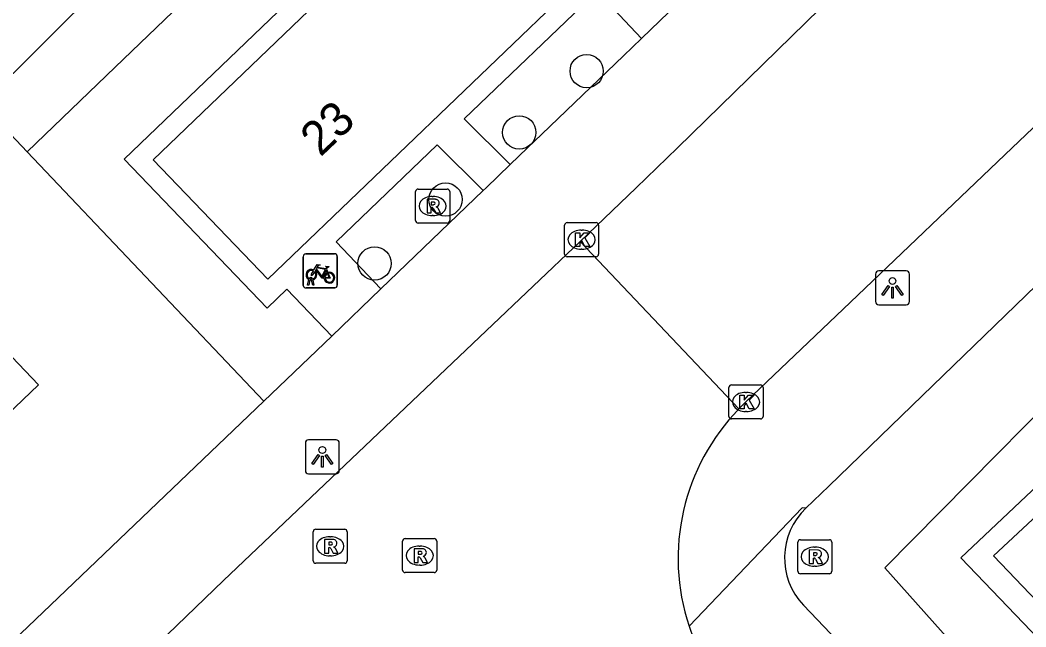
# Model space of a CAD drawing. Extents: x 159353 to 160616, y 385893 to 387321.
# Drawn here: x 159986.31 to 160015.86, y 386485.93 to 386503.75 of the extents above; entities that cross this region are included whole.
import ezdxf

# ---------------------------------------------------------------- set-up
doc = ezdxf.new("R2010")
doc.units = 0
for name, color, linetype in [('IMGEO_Boom', 7, 'Continuous'), ('IMGEO_Fietsenrek', 7, 'Continuous'), ('IMGEO_Groenvoorziening', 7, 'Continuous'), ('IMGEO_Haag', 7, 'Continuous'), ('IMGEO_Kolk', 7, 'Continuous'), ('IMGEO_Lichtpunt', 7, 'Continuous'), ('IMGEO_Pand', 7, 'Continuous'), ('IMGEO_Pand_nummerreeks', 7, 'Continuous'), ('IMGEO_Rijbaan_lokaal_open', 7, 'Continuous'), ('IMGEO_Rioolput', 7, 'Continuous'), ('IMGEO_Voetpad_open', 7, 'Continuous')]:
    doc.layers.add(name, color=color, linetype=linetype)

msp = doc.modelspace()

# ---------------------------------------------------------------- linework, layer by layer
at = {"layer": 'IMGEO_Boom'}
for centre in [(160002.954, 386502.251), (160000.975, 386500.452), (159998.809, 386498.48), (159996.725, 386496.603)]:
    msp.add_circle(centre, 0.489, dxfattribs=at)
at = {"layer": 'IMGEO_Fietsenrek'}
for p, q in [((159994.628, 386495.96), (159994.628, 386496.801)), ((159994.628, 386496.801), (159994.628, 386495.96)), ((159994.703, 386496.885), (159995.544, 386496.885)), ((159995.544, 386496.885), (159994.703, 386496.885)), ((159995.628, 386496.81), (159995.628, 386495.969)), ((159995.628, 386495.969), (159995.628, 386496.81)), ((159995.315, 386496.434), (159995.351, 386496.339)), ((159994.755, 386495.969), (159994.794, 386496.129)), ((159994.824, 386496.117), (159994.789, 386495.969)), ((159994.866, 386496.141), (159994.865, 386496.145)), ((159994.907, 386495.969), (159994.873, 386496.111)), ((159994.897, 386496.152), (159994.898, 386496.145)), ((159994.905, 386496.115), (159994.94, 386495.969)), ((159995.553, 386495.885), (159994.712, 386495.885)), ((159994.712, 386495.885), (159995.553, 386495.885)), ((159994.789, 386495.969), (159994.755, 386495.969)), ((159994.94, 386495.969), (159994.907, 386495.969))]:
    msp.add_line(p, q, dxfattribs=at)
for points in [[(159994.962, 386496.359), (159994.91, 386496.269), (159994.87, 386496.244), (159994.871, 386496.291), (159994.926, 386496.385)], [(159994.941, 386496.411), (159995.036, 386496.575), (159995.122, 386496.561), (159995.124, 386496.552), (159995.068, 386496.541), (159995.041, 386496.496), (159995.297, 386496.455)], [(159995.237, 386496.167), (159995.187, 386496.167), (159994.996, 386496.418), (159994.977, 386496.386)], [(159995.284, 386496.43), (159995.027, 386496.471), (159995.01, 386496.442), (159995.177, 386496.222), (159995.284, 386496.43)], [(159995.332, 386496.332), (159995.302, 386496.409), (159995.193, 386496.191), (159995.236, 386496.191)], [(159995.266, 386496.191), (159995.386, 386496.19), (159995.342, 386496.304)], [(159995.362, 386496.311), (159995.417, 386496.166), (159995.267, 386496.166)], [(159995.297, 386496.455), (159995.322, 386496.504), (159995.316, 386496.508), (159995.293, 386496.512), (159995.281, 386496.519), (159995.28, 386496.522), (159995.282, 386496.527), (159995.377, 386496.512), (159995.379, 386496.502), (159995.369, 386496.489), (159995.357, 386496.483), (159995.343, 386496.489), (159995.315, 386496.434)]]:
    msp.add_lwpolyline(points, dxfattribs=at)
for centre, radius, start, end in [((159994.706, 386496.807), 0.0779, 92.4484, 184.2845), ((159994.706, 386496.807), 0.0779, 92.4484, 184.2845), ((159995.55, 386496.807), 0.0779, 2.4484, 94.2845), ((159995.55, 386496.807), 0.0779, 2.4484, 94.2845), ((159994.868, 386496.27), 0.159, 62.6766, 242.1369), ((159994.868, 386496.27), 0.129, 63.3192, 238.903), ((159994.868, 386496.27), 0.129, 283.6043, 43.4302), ((159994.868, 386496.27), 0.159, 283.5766, 46.6042), ((159995.395, 386496.186), 0.159, 113.3408, 178.3217), ((159995.395, 386496.186), 0.159, 187.0065, 105.7708), ((159995.395, 386496.186), 0.129, 113.923, 177.9556), ((159995.395, 386496.186), 0.129, 188.6715, 104.5883), ((159994.848, 386496.141), 0.0499, 12.8025, 158.6934), ((159994.868, 386496.27), 0.159, 253.9967, 271.7867), ((159994.848, 386496.141), 0.0174, 12.8025, 163.4502), ((159994.868, 386496.27), 0.129, 253.415, 269.0204), ((159994.706, 386495.963), 0.0779, 182.4484, 274.2845), ((159994.706, 386495.963), 0.0779, 182.4484, 274.2845), ((159995.55, 386495.963), 0.0779, 272.4484, 4.2845), ((159995.55, 386495.963), 0.0779, 272.4484, 4.2845)]:
    msp.add_arc(centre, radius, start, end, dxfattribs=at)
at = {"layer": 'IMGEO_Groenvoorziening'}
for points in [[(160003.839, 386516.519), (160000.571, 386513.38), (160000, 386512.832), (159989.104, 386502.365), (159986.517, 386499.88)], [(159986.517, 386499.88), (159985.187, 386501.28), (159988.788, 386504.862)], [(159993.473, 386492.558), (159986.517, 386499.88)], [(160019.11, 386495.147), (160011.71, 386487.661), (160016.374, 386482.448)]]:
    msp.add_lwpolyline(points, dxfattribs=at)
at = {"layer": 'IMGEO_Haag'}
for points in [[(160020.214, 386493.866), (160013.949, 386487.955), (160017.844, 386483.9)], [(160022.186, 386480.414), (160014.91, 386488.015), (160020.645, 386493.366)]]:
    msp.add_lwpolyline(points, dxfattribs=at)
at = {"layer": 'IMGEO_Kolk'}
for p, q in [((160002.38, 386497.802), (160003.232, 386497.802)), ((160002.305, 386496.876), (160002.305, 386497.728)), ((160002.793, 386497.582), (160002.818, 386497.582)), ((160003.306, 386497.728), (160003.306, 386496.876)), ((160002.816, 386497.022), (160002.791, 386497.022)), ((160003.232, 386496.802), (160002.38, 386496.802)), ((160007.135, 386492.11), (160007.135, 386492.962)), ((160007.21, 386493.036), (160008.062, 386493.036)), ((160007.623, 386492.816), (160007.648, 386492.816)), ((160008.136, 386492.962), (160008.136, 386492.11)), ((160007.646, 386492.256), (160007.621, 386492.256)), ((160008.062, 386492.036), (160007.21, 386492.036))]:
    msp.add_line(p, q, dxfattribs=at)
for points in [[(160002.38, 386497.802), (160003.232, 386497.802)], [(160002.305, 386496.876), (160002.305, 386497.728)], [(160002.626, 386497.502), (160002.749, 386497.502), (160002.749, 386497.351), (160002.879, 386497.502), (160003.043, 386497.502), (160002.897, 386497.351), (160003.05, 386497.102), (160002.898, 386497.102), (160002.813, 386497.266), (160002.749, 386497.199), (160002.749, 386497.102), (160002.626, 386497.102), (160002.626, 386497.502)], [(160003.306, 386497.728), (160003.306, 386496.876)], [(160003.232, 386496.802), (160002.38, 386496.802)], [(160007.135, 386492.11), (160007.135, 386492.962)], [(160007.21, 386493.036), (160008.062, 386493.036)], [(160008.136, 386492.962), (160008.136, 386492.11)], [(160007.456, 386492.736), (160007.579, 386492.736), (160007.579, 386492.585), (160007.709, 386492.736), (160007.873, 386492.736), (160007.727, 386492.585), (160007.88, 386492.336), (160007.728, 386492.336), (160007.643, 386492.5), (160007.579, 386492.433), (160007.579, 386492.336), (160007.456, 386492.336), (160007.456, 386492.736)], [(160008.062, 386492.036), (160007.21, 386492.036)]]:
    msp.add_lwpolyline(points, dxfattribs=at)
for centre, start, end in [((160002.382, 386497.726), 91.552, 178.448), ((160002.382, 386497.726), 91.552, 178.448), ((160003.23, 386497.726), 1.552, 88.448), ((160003.23, 386497.726), 1.552, 88.448), ((160002.382, 386496.878), 181.552, 268.448), ((160002.382, 386496.878), 181.552, 268.448), ((160003.23, 386496.878), 271.552, 358.448), ((160003.23, 386496.878), 271.552, 358.448), ((160007.212, 386492.96), 91.552, 178.448), ((160007.212, 386492.96), 91.552, 178.448), ((160008.06, 386492.96), 1.552, 88.448), ((160008.06, 386492.96), 1.552, 88.448), ((160007.212, 386492.112), 181.552, 268.448), ((160007.212, 386492.112), 181.552, 268.448), ((160008.06, 386492.112), 271.552, 358.448), ((160008.06, 386492.112), 271.552, 358.448)]:
    msp.add_arc(centre, 0.0765, start, end, dxfattribs=at)
for centre, major_axis, ratio, start_param, end_param in [((160002.792, 386497.302), (-0.387, 0.002), 0.722429, 4.712389, 7.853982), ((160002.817, 386497.302), (-0.39, 0.002), 0.717154, 1.570796, 4.712389), ((160007.622, 386492.536), (-0.387, 0.002), 0.722429, 4.712389, 7.853982), ((160007.647, 386492.536), (-0.39, 0.002), 0.717154, 1.570796, 4.712389)]:
    msp.add_ellipse(centre, major_axis=major_axis, ratio=ratio, start_param=start_param, end_param=end_param, dxfattribs=at)
at = {"layer": 'IMGEO_Lichtpunt'}
for p, q in [((160012.342, 386496.385), (160011.534, 386496.385)), ((160012.342, 386496.385), (160011.534, 386496.385)), ((160011.44, 386496.29), (160011.44, 386495.483)), ((160011.44, 386496.29), (160011.44, 386495.483)), ((160012.436, 386495.483), (160012.436, 386496.29)), ((160012.436, 386495.483), (160012.436, 386496.29)), ((160011.534, 386495.389), (160012.342, 386495.389)), ((160011.534, 386495.389), (160012.342, 386495.389)), ((159994.69, 386491.327), (159994.69, 386490.52)), ((159994.69, 386491.327), (159994.69, 386490.52)), ((159995.592, 386491.422), (159994.784, 386491.422)), ((159995.592, 386491.422), (159994.784, 386491.422)), ((159995.686, 386490.52), (159995.686, 386491.327)), ((159995.686, 386490.52), (159995.686, 386491.327)), ((159994.784, 386490.426), (159995.592, 386490.426)), ((159994.784, 386490.426), (159995.592, 386490.426))]:
    msp.add_line(p, q, dxfattribs=at)
for points in [[(160011.814, 386495.954), (160011.853, 386495.926), (160011.665, 386495.664), (160011.627, 386495.691), (160011.814, 386495.954)], [(160011.916, 386495.906), (160011.963, 386495.906), (160011.963, 386495.584), (160011.916, 386495.584), (160011.916, 386495.906)], [(160012.026, 386495.926), (160012.064, 386495.953), (160012.251, 386495.691), (160012.212, 386495.663), (160012.026, 386495.926)], [(159995.064, 386490.991), (159995.103, 386490.963), (159994.915, 386490.701), (159994.877, 386490.728), (159995.064, 386490.991)], [(159995.276, 386490.963), (159995.314, 386490.99), (159995.501, 386490.728), (159995.462, 386490.7), (159995.276, 386490.963)], [(159995.166, 386490.943), (159995.213, 386490.943), (159995.213, 386490.621), (159995.166, 386490.621), (159995.166, 386490.943)]]:
    msp.add_lwpolyline(points, dxfattribs=at)
for centre in [(160011.939, 386496.088), (159995.189, 386491.125)]:
    msp.add_circle(centre, 0.0994, dxfattribs=at)
for centre, start, end in [((160011.534, 386496.29), 90, 180), ((160011.534, 386496.29), 90, 180), ((160012.342, 386496.29), 0, 90), ((160012.342, 386496.29), 0, 90), ((160011.534, 386495.483), 180, 270), ((160011.534, 386495.483), 180, 270), ((160012.342, 386495.483), 270, 0), ((160012.342, 386495.483), 270, 360), ((159994.784, 386491.327), 90, 180), ((159994.784, 386491.327), 90, 180), ((159995.592, 386491.327), 0, 90), ((159995.592, 386491.327), 0, 90), ((159994.784, 386490.52), 180, 270), ((159994.784, 386490.52), 180, 270), ((159995.592, 386490.52), 270, 0), ((159995.592, 386490.52), 270, 360)]:
    msp.add_arc(centre, 0.0946, start, end, dxfattribs=at)
at = {"layer": 'IMGEO_Pand'}
for points in [[(159999.605, 386508.655), (160002.958, 386505.139), (159993.584, 386496.14), (159990.218, 386499.646), (159999.605, 386508.655)], [(159973.096, 386494.581), (159976.859, 386498.174), (159975.116, 386500), (159974.793, 386500.339), (159977.481, 386502.861), (159980.21, 386500), (159986.849, 386493.041), (159982.934, 386489.297), (159981.653, 386490.575), (159979.216, 386488.226)]]:
    msp.add_lwpolyline(points, dxfattribs=at)
at = {"layer": 'IMGEO_Rijbaan_lokaal_open'}
for points in [[(160002.761, 386497.252), (160004.411, 386498.82), (160005.619, 386500), (160013.996, 386508.186)], [(160007.428, 386492.331), (160007.635, 386492.538), (160010.491, 386495.26), (160015.452, 386500), (160019.142, 386503.515)], [(159988.991, 386484.111), (159989.548, 386484.651), (159992.286, 386487.288), (160000, 386494.626), (160002.761, 386497.252)], [(160007.428, 386492.331), (160002.761, 386497.252)]]:
    msp.add_lwpolyline(points, dxfattribs=at)
for centre, radius, start, end in [((160011.933, 386487.939), 6.292, 135.727, 198.4006), ((160011.931, 386487.938), 6.289, 198.4008, 221.6333)]:
    msp.add_arc(centre, radius, start, end, dxfattribs=at)
at = {"layer": 'IMGEO_Rioolput'}
for p, q in [((159997.929, 386497.862), (159997.929, 386498.714)), ((159998.004, 386498.788), (159998.856, 386498.788)), ((159998.93, 386498.714), (159998.93, 386497.862)), ((159998.417, 386498.568), (159998.442, 386498.568)), ((159998.856, 386497.788), (159998.004, 386497.788)), ((159998.44, 386498.008), (159998.415, 386498.008)), ((159994.918, 386487.872), (159994.918, 386488.724)), ((159994.993, 386488.798), (159995.845, 386488.798)), ((159995.919, 386488.724), (159995.919, 386487.872)), ((159995.406, 386488.578), (159995.431, 386488.578)), ((159997.548, 386487.599), (159997.548, 386488.451)), ((159997.623, 386488.525), (159998.475, 386488.525)), ((159998.549, 386488.451), (159998.549, 386487.599)), ((160009.157, 386487.564), (160009.157, 386488.416)), ((160009.232, 386488.49), (160010.084, 386488.49)), ((160010.158, 386488.416), (160010.158, 386487.564)), ((159998.036, 386488.305), (159998.061, 386488.305)), ((160009.645, 386488.27), (160009.67, 386488.27)), ((159995.845, 386487.798), (159994.993, 386487.798)), ((159995.429, 386488.018), (159995.404, 386488.018)), ((159998.059, 386487.745), (159998.034, 386487.745)), ((159998.475, 386487.525), (159997.623, 386487.525)), ((160010.084, 386487.49), (160009.232, 386487.49)), ((160009.668, 386487.71), (160009.643, 386487.71))]:
    msp.add_line(p, q, dxfattribs=at)
for points in [[(159997.929, 386497.862), (159997.929, 386498.714)], [(159998.004, 386498.788), (159998.856, 386498.788)], [(159998.93, 386498.714), (159998.93, 386497.862)], [(159998.518, 386498.486), (159998.266, 386498.488), (159998.266, 386498.088)], [(159998.444, 386498.407), (159998.39, 386498.407), (159998.39, 386498.326)], [(159998.266, 386498.088), (159998.39, 386498.088), (159998.39, 386498.25), (159998.401, 386498.25)], [(159998.39, 386498.326), (159998.442, 386498.326)], [(159998.448, 386498.221), (159998.519, 386498.088), (159998.659, 386498.088), (159998.594, 386498.214)], [(159998.856, 386497.788), (159998.004, 386497.788)], [(159994.918, 386487.872), (159994.918, 386488.724)], [(159994.993, 386488.798), (159995.845, 386488.798)], [(159995.919, 386488.724), (159995.919, 386487.872)], [(159995.507, 386488.496), (159995.255, 386488.498), (159995.255, 386488.098)], [(159995.433, 386488.417), (159995.379, 386488.417), (159995.379, 386488.336)], [(159995.379, 386488.336), (159995.431, 386488.336)], [(159997.548, 386487.599), (159997.548, 386488.451)], [(159997.623, 386488.525), (159998.475, 386488.525)], [(159998.549, 386488.451), (159998.549, 386487.599)], [(160009.157, 386487.564), (160009.157, 386488.416)], [(160009.232, 386488.49), (160010.084, 386488.49)], [(160010.158, 386488.416), (160010.158, 386487.564)], [(159995.255, 386488.098), (159995.379, 386488.098), (159995.379, 386488.26), (159995.39, 386488.26)], [(159995.437, 386488.231), (159995.508, 386488.098), (159995.648, 386488.098), (159995.583, 386488.224)], [(159998.137, 386488.223), (159997.885, 386488.225), (159997.885, 386487.825)], [(159998.063, 386488.144), (159998.009, 386488.144), (159998.009, 386488.063)], [(159998.009, 386488.063), (159998.061, 386488.063)], [(160009.746, 386488.188), (160009.494, 386488.19), (160009.494, 386487.79)], [(160009.672, 386488.109), (160009.618, 386488.109), (160009.618, 386488.028)], [(159995.845, 386487.798), (159994.993, 386487.798)], [(159997.885, 386487.825), (159998.009, 386487.825), (159998.009, 386487.987), (159998.02, 386487.987)], [(159998.067, 386487.958), (159998.138, 386487.825), (159998.278, 386487.825), (159998.213, 386487.951)], [(160009.494, 386487.79), (160009.618, 386487.79), (160009.618, 386487.952), (160009.629, 386487.952)], [(160009.618, 386488.028), (160009.67, 386488.028)], [(160009.676, 386487.923), (160009.747, 386487.79), (160009.887, 386487.79), (160009.822, 386487.916)], [(159998.475, 386487.525), (159997.623, 386487.525)], [(160010.084, 386487.49), (160009.232, 386487.49)]]:
    msp.add_lwpolyline(points, dxfattribs=at)
for centre, radius, start, end in [((159998.006, 386498.712), 0.0765, 91.552, 178.448), ((159998.006, 386498.712), 0.0765, 91.552, 178.448), ((159998.854, 386498.712), 0.0765, 1.552, 88.448), ((159998.854, 386498.712), 0.0765, 1.552, 88.448), ((159998.45, 386498.311), 0.0964, 77.0061, 93.1865), ((159998.464, 386498.368), 0.0378, 276.6634, 79.6772), ((159998.517, 386498.376), 0.109, 350.3612, 89.416), ((159998.4, 386498.197), 0.0533, 26.0293, 88.6989), ((159998.426, 386498.515), 0.19, 274.7715, 282.9687), ((159998.515, 386498.376), 0.112, 277.5842, 350.9817), ((159998.499, 386498.161), 0.108, 29.5134, 73.7905), ((159998.006, 386497.864), 0.0765, 181.552, 268.448), ((159998.006, 386497.864), 0.0765, 181.552, 268.448), ((159998.854, 386497.864), 0.0765, 271.552, 358.448), ((159998.854, 386497.864), 0.0765, 271.552, 358.448), ((159994.995, 386488.722), 0.0765, 91.552, 178.448), ((159994.995, 386488.722), 0.0765, 91.552, 178.448), ((159995.843, 386488.722), 0.0765, 1.552, 88.448), ((159995.843, 386488.722), 0.0765, 1.552, 88.448), ((159995.415, 386488.525), 0.19, 274.7715, 282.9687), ((159995.439, 386488.321), 0.0964, 77.0061, 93.1865), ((159995.453, 386488.378), 0.0378, 276.6634, 79.6772), ((159995.506, 386488.386), 0.109, 350.3612, 89.416), ((159995.504, 386488.386), 0.112, 277.5842, 350.9817), ((159997.625, 386488.449), 0.0765, 91.552, 178.448), ((159997.625, 386488.449), 0.0765, 91.552, 178.448), ((159998.473, 386488.449), 0.0765, 1.552, 88.448), ((159998.473, 386488.449), 0.0765, 1.552, 88.448), ((160009.234, 386488.414), 0.0765, 91.552, 178.448), ((160009.234, 386488.414), 0.0765, 91.552, 178.448), ((160010.082, 386488.414), 0.0765, 1.552, 88.448), ((160010.082, 386488.414), 0.0765, 1.552, 88.448), ((159995.389, 386488.207), 0.0533, 26.0293, 88.6989), ((159995.488, 386488.171), 0.108, 29.5134, 73.7905), ((159998.045, 386488.252), 0.19, 274.7715, 282.9687), ((159998.069, 386488.048), 0.0964, 77.0061, 93.1865), ((159998.083, 386488.105), 0.0378, 276.6634, 79.6772), ((159998.136, 386488.113), 0.109, 350.3612, 89.416), ((159998.134, 386488.113), 0.112, 277.5842, 350.9817), ((160009.654, 386488.217), 0.19, 274.7715, 282.9687), ((160009.678, 386488.013), 0.0964, 77.0061, 93.1865), ((160009.692, 386488.07), 0.0378, 276.6634, 79.6772), ((160009.745, 386488.078), 0.109, 350.3612, 89.416), ((160009.743, 386488.078), 0.112, 277.5842, 350.9817), ((159994.995, 386487.874), 0.0765, 181.552, 268.448), ((159994.995, 386487.874), 0.0765, 181.552, 268.448), ((159995.843, 386487.874), 0.0765, 271.552, 358.448), ((159995.843, 386487.874), 0.0765, 271.552, 358.448), ((159998.019, 386487.934), 0.0533, 26.0293, 88.6989), ((159998.118, 386487.898), 0.108, 29.5134, 73.7905), ((160009.628, 386487.899), 0.0533, 26.0293, 88.6989), ((160009.727, 386487.863), 0.108, 29.5134, 73.7905), ((159997.625, 386487.601), 0.0765, 181.552, 268.448), ((159997.625, 386487.601), 0.0765, 181.552, 268.448), ((159998.473, 386487.601), 0.0765, 271.552, 358.448), ((159998.473, 386487.601), 0.0765, 271.552, 358.448), ((160009.234, 386487.566), 0.0765, 181.552, 268.448), ((160009.234, 386487.566), 0.0765, 181.552, 268.448), ((160010.082, 386487.566), 0.0765, 271.552, 358.448), ((160010.082, 386487.566), 0.0765, 271.552, 358.448)]:
    msp.add_arc(centre, radius, start, end, dxfattribs=at)
for centre, major_axis, ratio, start_param, end_param in [((159998.416, 386498.288), (-0.387, 0.002), 0.722429, 4.712389, 7.853982), ((159998.441, 386498.288), (-0.39, 0.002), 0.717154, 1.570796, 4.712389), ((159995.405, 386488.298), (-0.387, 0.002), 0.722429, 4.712389, 7.853982), ((159995.43, 386488.298), (-0.39, 0.002), 0.717154, 1.570796, 4.712389), ((159998.035, 386488.025), (-0.387, 0.002), 0.722429, 4.712389, 7.853982), ((159998.06, 386488.025), (-0.39, 0.002), 0.717154, 1.570796, 4.712389), ((160009.644, 386487.99), (-0.387, 0.002), 0.722429, 4.712389, 7.853982), ((160009.669, 386487.99), (-0.39, 0.002), 0.717154, 1.570796, 4.712389)]:
    msp.add_ellipse(centre, major_axis=major_axis, ratio=ratio, start_param=start_param, end_param=end_param, dxfattribs=at)
at = {"layer": 'IMGEO_Voetpad_open'}
for points in [[(159995.464, 386494.47), (159994.148, 386495.85), (159993.567, 386495.292), (159989.37, 386499.663), (159999.84, 386509.712), (159998.613, 386510.991), (160001.486, 386513.697), (160002.153, 386512.758)], [(160004.565, 386503.212), (160003.261, 386504.598), (159999.358, 386500.852), (160000.708, 386499.507)], [(160005.367, 386503.982), (160004.565, 386503.212)], [(160004.565, 386503.212), (160004.033, 386502.701), (160001.634, 386500.396), (160001.221, 386500), (160000.708, 386499.507)], [(159999.912, 386498.742), (159998.562, 386500.087), (159995.591, 386497.235), (159996.906, 386495.855)], [(160000.708, 386499.507), (160000, 386498.827), (159999.912, 386498.742)], [(159999.912, 386498.742), (159996.906, 386495.855)], [(160017.386, 386497.148), (160017.382, 386497.144), (160010.072, 386490.061), (160009.395, 386489.417)], [(159996.906, 386495.855), (159995.464, 386494.47)], [(159995.464, 386494.47), (159993.473, 386492.558)], [(159993.473, 386492.558), (159986.987, 386486.365), (159974.462, 386474.406)], [(160009.395, 386489.417), (160009.29, 386489.428), (160005.963, 386485.953)], [(160014.709, 386480.919), (160009.321, 386486.566)]]:
    msp.add_lwpolyline(points, dxfattribs=at)
msp.add_arc((160010.788, 386487.954), 2.02, 133.6131, 223.4132, dxfattribs=at)

# ---------------------------------------------------------------- texts
at = {"layer": 'IMGEO_Pand_nummerreeks'}
msp.add_text('23', height=1, rotation=43.6307, dxfattribs=at).set_placement((159995.135, 386499.712))

doc.saveas('drawing.dxf')
